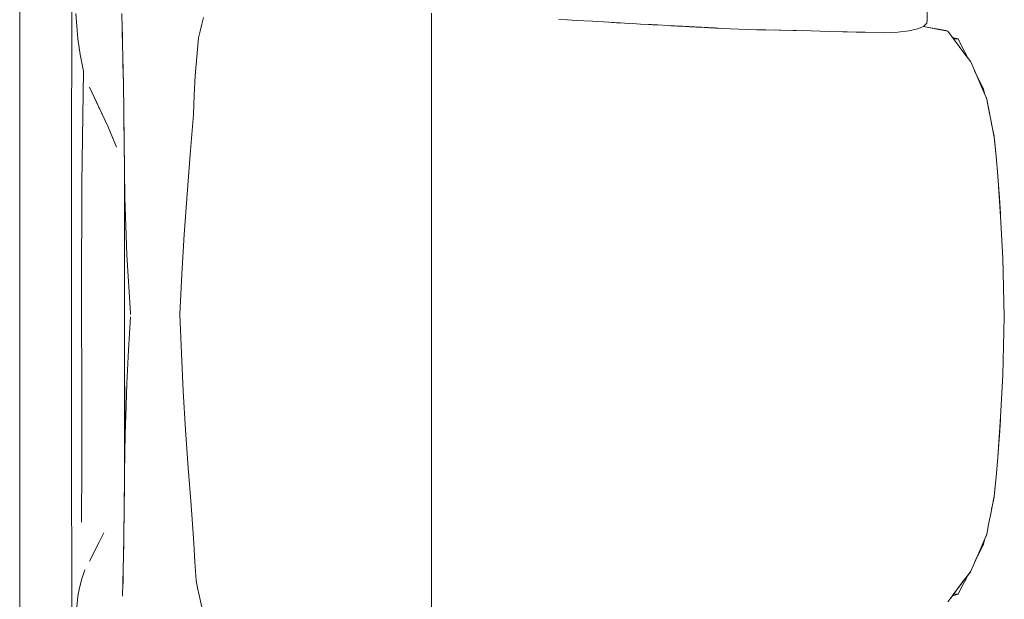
# Model space of a CAD drawing. Header units: millimetres. Extents: x -261 to 187, y -214 to 106.
# Tile 652 of 656: x -208.695 to -207.88, y 7.911 to 8.39. Entities that reach past the tile are written whole.
import ezdxf

# ---------------------------------------------------------------- set-up
doc = ezdxf.new("R2010")
doc.units = ezdxf.units.MM
doc.header["$LTSCALE"] = 0.005
doc.header["$MEASUREMENT"] = 0
doc.layers.add('IFC-Elemento de mobília-Contorno', color=9, linetype='Continuous', lineweight=5)
doc.layers.add('IFC-Laje-Contorno', color=9, linetype='Continuous', lineweight=5)

msp = doc.modelspace()

# ---------------------------------------------------------------- linework, layer by layer
at = {"layer": 'IFC-Elemento de mobília-Contorno', "lineweight": 5}
for p, q in [((-207.94407, 8.38978), (-207.94405, 8.50038)), ((-208.65208, 8.25956), (-208.65198, 8.41299)), ((-208.64856, 8.39529), (-208.64768, 8.38481)), ((-208.61056, 8.39517), (-208.61021, 8.38312)), ((-208.35421, 8.39554), (-208.3542, 8.3627)), ((-208.64768, 8.38481), (-208.6468, 8.37434)), ((-208.61034, 8.38753), (-208.61011, 8.37974)), ((-208.54566, 8.38071), (-208.54427, 8.38631)), ((-208.54427, 8.38631), (-208.54288, 8.39189)), ((-208.24877, 8.39033), (-208.24166, 8.38992)), ((-208.24166, 8.38992), (-208.23454, 8.38951)), ((-208.23454, 8.38951), (-208.2211, 8.38873)), ((-208.2211, 8.38873), (-208.20765, 8.38796)), ((-208.20765, 8.38796), (-208.20438, 8.38778)), ((-208.20452, 8.38779), (-208.19782, 8.38741)), ((-208.20444, 8.38778), (-208.2041, 8.38776)), ((-208.20438, 8.38778), (-208.2011, 8.38759)), ((-208.20438, 8.38778), (-208.20308, 8.38771)), ((-208.20438, 8.38778), (-208.19455, 8.38723)), ((-208.2011, 8.38759), (-208.19782, 8.38741)), ((-208.19782, 8.38741), (-208.19127, 8.38704)), ((-208.19455, 8.38723), (-208.188, 8.38686)), ((-208.188, 8.38686), (-208.18144, 8.38649)), ((-208.18144, 8.38649), (-208.16803, 8.38576)), ((-208.17473, 8.38612), (-208.17216, 8.38598)), ((-208.17473, 8.38612), (-208.17138, 8.38594)), ((-208.17216, 8.38598), (-208.16993, 8.38586)), ((-208.17138, 8.38594), (-208.16803, 8.38576)), ((-208.16993, 8.38586), (-208.16769, 8.38574)), ((-208.16803, 8.38576), (-208.15796, 8.38521)), ((-208.16769, 8.38574), (-208.16705, 8.3857)), ((-208.15796, 8.38521), (-208.15628, 8.38512)), ((-208.15628, 8.38512), (-208.15461, 8.38503)), ((-208.15461, 8.38503), (-208.15296, 8.38494)), ((-208.15296, 8.38494), (-208.15131, 8.38485)), ((-208.15131, 8.38485), (-208.14966, 8.38476)), ((-208.15131, 8.38485), (-208.14636, 8.38459)), ((-208.15131, 8.38485), (-208.14471, 8.3845)), ((-208.14966, 8.38476), (-208.14636, 8.38459)), ((-208.14471, 8.3845), (-208.13316, 8.38389)), ((-208.14471, 8.3845), (-208.14306, 8.38442)), ((-208.14306, 8.38442), (-208.14141, 8.38433)), ((-208.14223, 8.38437), (-208.14085, 8.3843)), ((-208.14141, 8.38433), (-208.13976, 8.38424)), ((-208.14085, 8.3843), (-208.13861, 8.38418)), ((-208.14031, 8.38427), (-208.1397, 8.38424)), ((-208.14006, 8.38426), (-208.13971, 8.38424)), ((-208.13976, 8.38424), (-208.13811, 8.38415)), ((-208.13876, 8.38418), (-208.13749, 8.38412)), ((-208.13861, 8.38418), (-208.13637, 8.38406)), ((-208.13811, 8.38415), (-208.13646, 8.38407)), ((-208.13811, 8.38415), (-208.13316, 8.38389)), ((-208.13749, 8.38412), (-208.13637, 8.38406)), ((-207.95208, 8.38239), (-207.94706, 8.38455)), ((-207.94741, 8.3844), (-207.9427, 8.3835)), ((-207.94727, 8.38447), (-207.92857, 8.38113)), ((-207.94727, 8.38446), (-207.93641, 8.38252)), ((-207.94717, 8.38445), (-207.94436, 8.38709)), ((-207.94436, 8.38709), (-207.94407, 8.38978)), ((-208.61015, 8.38101), (-208.61009, 8.3791)), ((-208.61011, 8.37974), (-208.60987, 8.36955)), ((-208.61009, 8.3791), (-208.60984, 8.3683)), ((-208.54705, 8.37513), (-208.54566, 8.38071)), ((-208.13646, 8.38407), (-208.13316, 8.38389)), ((-208.13646, 8.38407), (-208.13516, 8.384)), ((-208.13646, 8.38407), (-208.13399, 8.38393)), ((-208.13637, 8.38406), (-208.13516, 8.384)), ((-208.13637, 8.38406), (-208.13395, 8.38393)), ((-208.13516, 8.384), (-208.13395, 8.38393)), ((-208.13399, 8.38393), (-208.13316, 8.38389)), ((-208.13316, 8.38389), (-208.13151, 8.3838)), ((-208.13151, 8.3838), (-208.13069, 8.38376)), ((-208.13069, 8.38376), (-208.12822, 8.38363)), ((-208.12822, 8.38363), (-208.12683, 8.38356)), ((-208.12683, 8.38356), (-208.12544, 8.38349)), ((-208.12544, 8.38349), (-208.12475, 8.38345)), ((-208.12475, 8.38345), (-208.12128, 8.38327)), ((-208.12267, 8.38335), (-208.12128, 8.38327)), ((-208.12267, 8.38335), (-208.12197, 8.38331)), ((-208.12197, 8.38331), (-208.1185, 8.38313)), ((-208.12197, 8.38331), (-208.11989, 8.3832)), ((-208.12197, 8.38331), (-208.12128, 8.38327)), ((-208.12128, 8.38327), (-208.11712, 8.38306)), ((-208.12128, 8.38327), (-208.1192, 8.38317)), ((-208.11989, 8.3832), (-208.1192, 8.38317)), ((-208.1192, 8.38317), (-208.11712, 8.38306)), ((-208.1185, 8.38313), (-208.11712, 8.38306)), ((-208.11712, 8.38306), (-208.11404, 8.38291)), ((-208.11404, 8.38291), (-208.10695, 8.38254)), ((-208.10695, 8.38254), (-208.09986, 8.38218)), ((-208.09986, 8.38218), (-208.0924, 8.382)), ((-208.0924, 8.382), (-208.08493, 8.38181)), ((-208.08493, 8.38181), (-208.07747, 8.38163)), ((-208.07747, 8.38163), (-208.04015, 8.38073)), ((-208.07747, 8.38163), (-208.05508, 8.38109)), ((-208.07747, 8.38163), (-208.07001, 8.38145)), ((-208.05508, 8.38109), (-208.04015, 8.38073)), ((-208.05508, 8.38109), (-208.04762, 8.38091)), ((-208.04015, 8.38073), (-208.03269, 8.38055)), ((-208.03269, 8.38055), (-208.02523, 8.38037)), ((-208.02523, 8.38037), (-207.98047, 8.37927)), ((-208.02523, 8.38037), (-208.01031, 8.38)), ((-208.02523, 8.38037), (-207.99539, 8.37964)), ((-208.01031, 8.38), (-207.99539, 8.37964)), ((-207.98047, 8.37927), (-207.97415, 8.3794)), ((-207.97415, 8.3794), (-207.96824, 8.37973)), ((-207.96824, 8.37973), (-207.95924, 8.38076)), ((-207.95924, 8.38076), (-207.95208, 8.38239)), ((-207.94424, 8.38392), (-207.93641, 8.38252)), ((-207.9427, 8.3835), (-207.93485, 8.382)), ((-207.93641, 8.38252), (-207.92857, 8.38113)), ((-207.93485, 8.382), (-207.927, 8.3805)), ((-207.92857, 8.38113), (-207.92828, 8.38074)), ((-207.92857, 8.38113), (-207.92826, 8.38074)), ((-207.927, 8.3805), (-207.92227, 8.37416)), ((-208.6468, 8.37434), (-208.64511, 8.36126)), ((-208.60987, 8.36955), (-208.60962, 8.35936)), ((-208.54843, 8.35938), (-208.54705, 8.37513)), ((-207.92323, 8.37546), (-207.91846, 8.37411)), ((-207.92227, 8.37416), (-207.91846, 8.37411)), ((-207.92227, 8.37416), (-207.91753, 8.36783)), ((-207.91846, 8.37411), (-207.91582, 8.36893)), ((-207.91753, 8.36783), (-207.91279, 8.36149)), ((-207.91582, 8.36893), (-207.91318, 8.36375)), ((-208.64511, 8.36126), (-208.64233, 8.34761)), ((-208.3542, 8.32656), (-208.3542, 8.3627)), ((-207.91318, 8.36375), (-207.91055, 8.35857)), ((-207.91279, 8.36149), (-207.90805, 8.35515)), ((-208.60962, 8.35936), (-208.60925, 8.33622)), ((-208.6096, 8.35825), (-208.60958, 8.3575)), ((-208.60958, 8.3575), (-208.60933, 8.34144)), ((-208.54981, 8.34363), (-208.54843, 8.35938)), ((-207.9107, 8.35887), (-207.90865, 8.35631)), ((-207.9107, 8.35887), (-207.90865, 8.35631)), ((-207.9107, 8.35886), (-207.90865, 8.35631)), ((-207.91055, 8.35857), (-207.91043, 8.35833)), ((-207.90865, 8.35631), (-207.90827, 8.35545)), ((-207.90805, 8.35515), (-207.90143, 8.33977)), ((-208.64348, 8.2551), (-208.64233, 8.34761)), ((-208.55056, 8.3276), (-208.54981, 8.34363)), ((-207.9049, 8.34782), (-207.90265, 8.34304)), ((-207.90474, 8.34746), (-207.90265, 8.34305)), ((-207.90474, 8.34746), (-207.90143, 8.33977)), ((-208.60925, 8.33622), (-208.60897, 8.31537)), ((-208.60924, 8.33533), (-208.60923, 8.33501)), ((-207.90265, 8.34305), (-207.9, 8.33783)), ((-207.90143, 8.33977), (-207.89481, 8.32438)), ((-207.90143, 8.33977), (-207.89812, 8.33207)), ((-207.9, 8.33783), (-207.89736, 8.33265)), ((-208.63736, 8.33432), (-208.62205, 8.30202)), ((-208.63736, 8.33432), (-208.6297, 8.31817)), ((-208.60923, 8.33501), (-208.60899, 8.31702)), ((-208.55132, 8.31156), (-208.55056, 8.3276)), ((-207.89736, 8.33265), (-207.8964, 8.32806)), ((-207.89654, 8.32874), (-207.89511, 8.32549)), ((-208.35421, 8.29075), (-208.3542, 8.32656)), ((-207.89511, 8.32549), (-207.89496, 8.32471)), ((-207.89511, 8.32549), (-207.89496, 8.32471)), ((-207.89511, 8.32549), (-207.89496, 8.32471)), ((-207.89481, 8.32438), (-207.88859, 8.293)), ((-207.89481, 8.32438), (-207.8917, 8.30869)), ((-207.89481, 8.32438), (-207.89326, 8.31653)), ((-208.6297, 8.31817), (-208.62205, 8.30202)), ((-208.60897, 8.31537), (-208.60881, 8.30403)), ((-208.60896, 8.31512), (-208.60893, 8.31301)), ((-208.60893, 8.31301), (-208.60863, 8.28987)), ((-208.55388, 8.27856), (-208.55132, 8.31156)), ((-207.89326, 8.31653), (-207.8917, 8.30869)), ((-208.60881, 8.30403), (-208.60866, 8.29268)), ((-207.89076, 8.30391), (-207.88867, 8.2936)), ((-207.89073, 8.3038), (-207.89028, 8.30157)), ((-207.89073, 8.30377), (-207.89028, 8.30157)), ((-208.62205, 8.30202), (-208.61497, 8.28462)), ((-207.89028, 8.30157), (-207.88867, 8.2936)), ((-208.61851, 8.29332), (-208.61497, 8.28462)), ((-208.60866, 8.29268), (-208.60857, 8.28553)), ((-208.60863, 8.28987), (-208.60832, 8.26625)), ((-208.35424, 8.26411), (-208.35421, 8.29075)), ((-207.88867, 8.2936), (-207.88861, 8.29306)), ((-207.88859, 8.293), (-207.88707, 8.27694)), ((-207.88859, 8.293), (-207.88799, 8.28814)), ((-207.88799, 8.28814), (-207.88707, 8.27694)), ((-208.60857, 8.28553), (-208.60835, 8.26831)), ((-208.55651, 8.24576), (-208.55388, 8.27856)), ((-207.88707, 8.27694), (-207.88554, 8.26087)), ((-208.60835, 8.00719), (-208.60835, 8.26831)), ((-208.60832, 8.26625), (-208.60804, 8.24309)), ((-208.35424, 8.26411), (-208.3542, 8.23426)), ((-208.65208, 8.25956), (-208.65207, 8.04961)), ((-208.64378, 8.16273), (-208.64348, 8.2551)), ((-207.88554, 8.26087), (-207.88448, 8.24412)), ((-207.88552, 8.26057), (-207.88551, 8.26045)), ((-207.88551, 8.26045), (-207.88459, 8.24597)), ((-208.55889, 8.21248), (-208.55651, 8.24576)), ((-207.88463, 8.24646), (-207.88435, 8.24299)), ((-208.60804, 8.24309), (-208.60651, 8.19543)), ((-207.88448, 8.24412), (-207.88341, 8.22736)), ((-207.88435, 8.24299), (-207.88341, 8.22736)), ((-207.88435, 8.24299), (-207.88354, 8.22955)), ((-208.3542, 8.23426), (-208.3542, 8.19812)), ((-207.88354, 8.22955), (-207.8835, 8.22878)), ((-207.88341, 8.22736), (-207.88152, 8.19282)), ((-208.56082, 8.17961), (-208.55889, 8.21248)), ((-208.35422, 8.1627), (-208.3542, 8.19812)), ((-208.60651, 8.19543), (-208.60342, 8.14743)), ((-207.88152, 8.19282), (-207.88026, 8.14447)), ((-207.88152, 8.19282), (-207.88026, 8.14448)), ((-208.56263, 8.14613), (-208.56082, 8.17961)), ((-208.64378, 8.16273), (-208.64358, 8.07458)), ((-208.35422, 8.1627), (-208.35421, 8.13061)), ((-208.6049, 8.11666), (-208.60342, 8.14431)), ((-208.60342, 8.14743), (-208.60327, 8.14613)), ((-208.60342, 8.14743), (-208.60335, 8.14678)), ((-208.60335, 8.14678), (-208.60327, 8.14613)), ((-208.56263, 8.14613), (-208.56125, 8.11429)), ((-207.88152, 8.09612), (-207.88026, 8.14447)), ((-208.35421, 8.09315), (-208.35421, 8.13061)), ((-208.60638, 8.08901), (-208.6049, 8.11666)), ((-208.56125, 8.11429), (-208.55982, 8.08276)), ((-208.35424, 8.04407), (-208.35421, 8.09315)), ((-207.88341, 8.06159), (-207.88152, 8.09612)), ((-208.60804, 8.03399), (-208.60804, 8.08685)), ((-208.60721, 8.0615), (-208.60638, 8.08901)), ((-208.55982, 8.08276), (-208.55784, 8.0509)), ((-208.64358, 8.07458), (-208.64355, 8.02131)), ((-208.60735, 8.0567), (-208.60721, 8.0615)), ((-207.88448, 8.04483), (-207.88341, 8.06159)), ((-207.88435, 8.04596), (-207.88341, 8.06159)), ((-207.88435, 8.04596), (-207.88354, 8.0594)), ((-207.88354, 8.0594), (-207.88349, 8.06017)), ((-208.60804, 8.03399), (-208.60735, 8.0567)), ((-208.55784, 8.0509), (-208.55566, 8.01938)), ((-208.65207, 8.04961), (-208.65199, 7.882)), ((-208.35424, 8.04407), (-208.35421, 8.01205)), ((-207.88554, 8.02807), (-207.88448, 8.04483)), ((-207.88551, 8.0285), (-207.88459, 8.04298)), ((-207.88463, 8.0425), (-207.88435, 8.04596)), ((-208.60828, 8.01252), (-208.60804, 8.03399)), ((-207.88707, 8.01201), (-207.88554, 8.02807)), ((-207.88552, 8.02837), (-207.88551, 8.0285)), ((-208.64398, 7.97452), (-208.64355, 8.02131)), ((-208.55566, 8.01938), (-208.55324, 7.98848)), ((-208.60835, 8.00731), (-208.60828, 8.01252)), ((-208.35421, 7.97758), (-208.35421, 8.01205)), ((-207.88859, 7.99595), (-207.88707, 8.01201)), ((-207.88799, 8.00081), (-207.88707, 8.01201)), ((-208.60855, 7.99113), (-208.60835, 8.00719)), ((-208.60855, 7.99047), (-208.60843, 8.00026)), ((-207.8917, 7.98026), (-207.88859, 7.99595)), ((-207.89076, 7.98504), (-207.88867, 7.99536)), ((-207.89076, 7.98503), (-207.88867, 7.99536)), ((-207.89028, 7.98738), (-207.88867, 7.99536)), ((-207.88867, 7.99536), (-207.88861, 7.99588)), ((-207.88859, 7.99595), (-207.88799, 8.00081)), ((-208.60867, 7.98087), (-208.60855, 7.99113)), ((-208.60863, 7.98463), (-208.60855, 7.99047)), ((-208.55324, 7.98848), (-208.55099, 7.95698)), ((-207.89075, 7.98507), (-207.89028, 7.98738)), ((-207.89075, 7.98507), (-207.89028, 7.98738)), ((-208.60883, 7.96907), (-208.60867, 7.98087)), ((-208.60882, 7.96936), (-208.60872, 7.97774)), ((-208.35421, 7.97758), (-208.3542, 7.93567)), ((-207.89326, 7.97241), (-207.8917, 7.98026)), ((-208.60898, 7.95727), (-208.60883, 7.96907)), ((-208.60888, 7.96548), (-208.60882, 7.96936)), ((-207.89481, 7.96457), (-207.89326, 7.97241)), ((-208.62938, 7.95781), (-208.62539, 7.96568)), ((-207.89812, 7.95687), (-207.89481, 7.96457)), ((-207.89736, 7.9563), (-207.8964, 7.96089)), ((-207.89654, 7.96021), (-207.89511, 7.96345)), ((-207.89511, 7.96345), (-207.89496, 7.96423)), ((-208.63736, 7.9421), (-208.62938, 7.95781)), ((-208.60916, 7.94635), (-208.60898, 7.95727)), ((-208.60912, 7.94848), (-208.60903, 7.95422)), ((-208.55099, 7.95698), (-208.55005, 7.94166)), ((-207.90143, 7.94918), (-207.89812, 7.95687)), ((-207.9, 7.95111), (-207.89736, 7.9563)), ((-208.60935, 7.93544), (-208.60916, 7.94635)), ((-208.60921, 7.94342), (-208.60912, 7.94848)), ((-207.90805, 7.93379), (-207.90143, 7.94918)), ((-207.9049, 7.94112), (-207.90264, 7.94593)), ((-207.90474, 7.94149), (-207.90143, 7.94918)), ((-207.90473, 7.94151), (-207.90265, 7.94591)), ((-207.90265, 7.94591), (-207.9, 7.95111)), ((-207.90264, 7.94593), (-207.9, 7.95111)), ((-208.55005, 7.94166), (-208.54912, 7.92633)), ((-208.64374, 7.92757), (-208.64124, 7.93506)), ((-208.60965, 7.92429), (-208.60935, 7.93544)), ((-208.60951, 7.9278), (-208.60942, 7.93281)), ((-208.35421, 7.8936), (-208.3542, 7.93567)), ((-207.927, 7.90845), (-207.90805, 7.93379)), ((-207.91318, 7.9252), (-207.91055, 7.93038)), ((-207.9107, 7.93008), (-207.90865, 7.93263)), ((-207.91055, 7.93038), (-207.91043, 7.93061)), ((-207.90865, 7.93263), (-207.90827, 7.9335)), ((-208.6468, 7.91314), (-208.64562, 7.92024)), ((-208.64562, 7.92024), (-208.64374, 7.92757)), ((-208.60996, 7.91315), (-208.60965, 7.92429)), ((-208.6098, 7.91898), (-208.60951, 7.9278)), ((-208.54912, 7.92633), (-208.54779, 7.92016)), ((-208.54779, 7.92016), (-208.54645, 7.914)), ((-207.92463, 7.91162), (-207.91753, 7.92112)), ((-207.92227, 7.91478), (-207.91753, 7.92112)), ((-207.91846, 7.91483), (-207.91582, 7.92001)), ((-207.91753, 7.92112), (-207.91279, 7.92746)), ((-207.91753, 7.92112), (-207.91516, 7.92429)), ((-207.91582, 7.92001), (-207.91318, 7.9252)), ((-207.91516, 7.92429), (-207.91279, 7.92746)), ((-208.64783, 7.90404), (-208.6468, 7.91314)), ((-208.54645, 7.914), (-208.54379, 7.90166)), ((-207.92463, 7.91162), (-207.92227, 7.91478)), ((-207.92323, 7.91349), (-207.91846, 7.91483)), ((-207.92227, 7.91478), (-207.91846, 7.91483))]:
    msp.add_line(p, q, dxfattribs=at)
at = {"layer": 'IFC-Laje-Contorno', "lineweight": 5}
msp.add_line((-208.69504, 4.21523), (-208.69504, 17.25477), dxfattribs=at)

doc.saveas('drawing.dxf')
